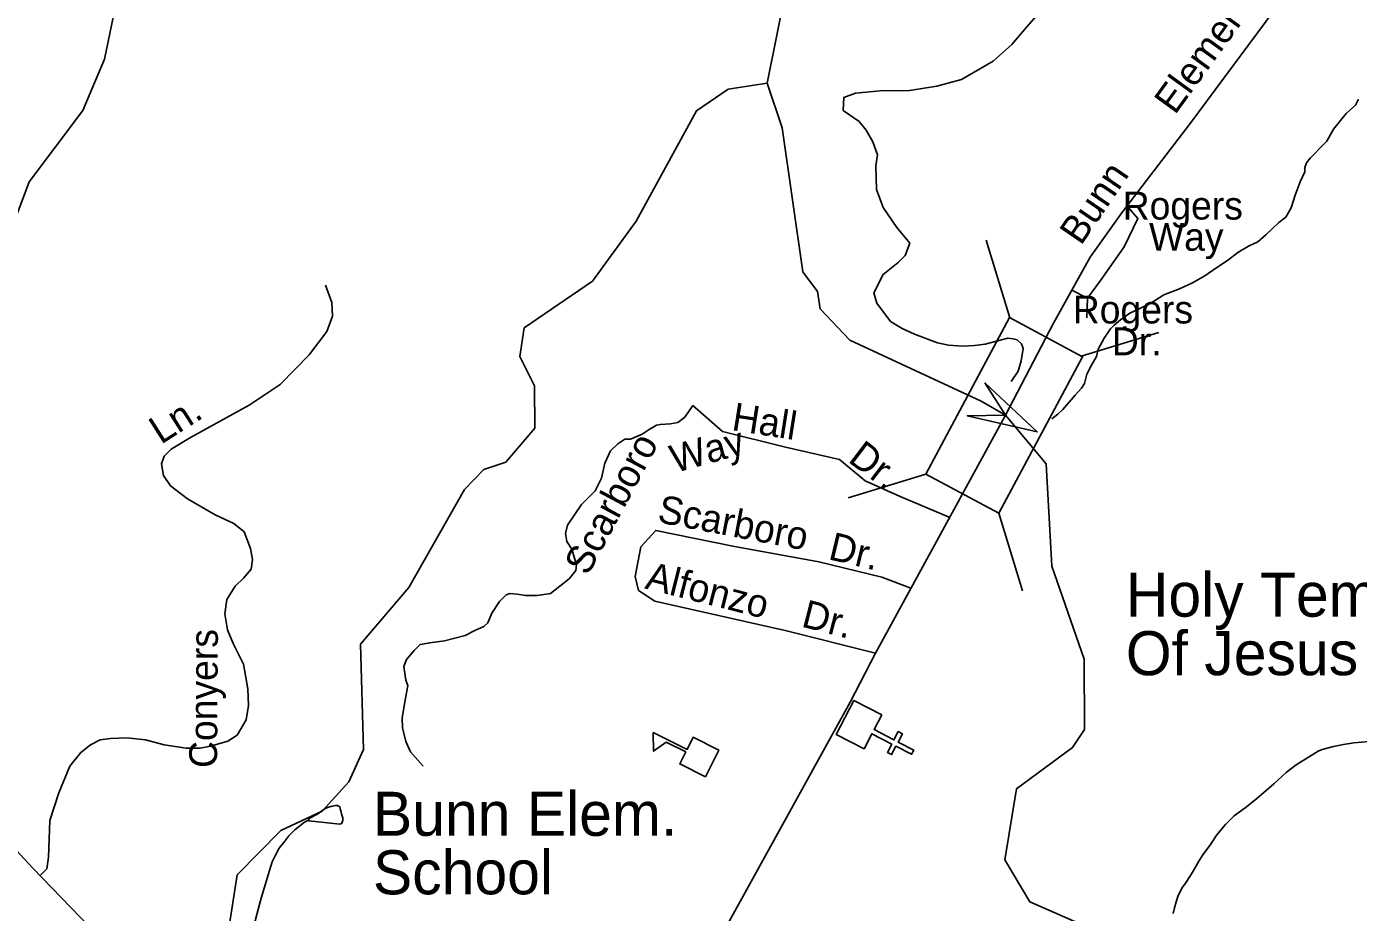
# Model space of a CAD drawing. Extents: x 2126262 to 2293712, y 749403 to 919119.
# Drawn here: x 2215516 to 2220053, y 797901 to 800917 of the extents above; entities that cross this region are included whole.
import ezdxf

# ---------------------------------------------------------------- set-up
doc = ezdxf.new("R2010")
doc.units = 0
for name, color, linetype in [('Exist Cultural Church CELL', 7, 'Continuous'), ('Exist Cultural Church Label', 7, 'Continuous'), ('Exist Cultural Educational Facility High CELL', 7, 'Continuous'), ('Exist Cultural Educational Facility High Label', 7, 'Continuous'), ('Exist Hydrographic Creek Single Shore', 7, 'Continuous'), ('Exist Hydrographic Misc Water Feature', 7, 'Continuous'), ('Exist Road Non-System Type 51', 7, 'Continuous'), ('Exist Road Non-System Type 51 Label', 7, 'Continuous'), ('Exist Road Secondary Structure Standard Bridge Attributed CELL', 7, 'Continuous'), ('Exist Road Secondary Structure Standard Bridge CELL', 7, 'Continuous'), ('Exist Road Secondary Type 51 Attributed', 7, 'Continuous'), ('Exist Road Secondary Type 51 Label', 7, 'Continuous')]:
    doc.layers.add(name, color=color, linetype=linetype)

msp = doc.modelspace()

# ---------------------------------------------------------------- linework, layer by layer
at = {"layer": 'Exist Cultural Church CELL'}
msp.add_lwpolyline([(2218429.2, 798574.1), (2218403.1, 798523.5), (2218470.8, 798488.5), (2218485.5, 798516.9), (2218499.7, 798509.6), (2218485, 798481.2), (2218538.4, 798453.6), (2218531.1, 798439.3), (2218477.6, 798466.9), (2218462.9, 798438.5), (2218448.7, 798445.8), (2218463.4, 798474.3), (2218395.8, 798509.2), (2218369.2, 798458.1), (2218274.6, 798506.9), (2218334.6, 798623)], close=True, dxfattribs=at)
at = {"layer": 'Exist Cultural Educational Facility High CELL'}
msp.add_lwpolyline([(2217828.9, 798362.8), (2217741.2, 798406.4), (2217761.7, 798447.6), (2217694.4, 798481), (2217651.8, 798449.7), (2217650.9, 798513.4), (2217765.9, 798456.2), (2217786.4, 798497.4), (2217874.1, 798453.8)], close=True, dxfattribs=at)
at = {"layer": 'Exist Hydrographic Creek Single Shore'}
for points in [[(2218039.5, 800724.1), (2218103.5, 801047.5), (2218194.3, 801232.6), (2218184.5, 801390.2), (2218151.5, 801446.7), (2218067.4, 801471.4), (2217419.5, 801235.5), (2217186.5, 801240.3), (2216969.4, 801290.6), (2216927.5, 801330.8)], [(2220191.3, 796697.5), (2219874.3, 796694.1), (2219799.2, 796761.4), (2219798.4, 796935.2), (2219588.2, 797100.2), (2219443.3, 797618.2), (2219192.3, 797823.5), (2218933.3, 797937.1), (2218848.4, 798079.9), (2218888.4, 798321.8), (2219079.3, 798462.2), (2219120.3, 798523.7), (2219119.3, 798763.2), (2219008.4, 799080.4), (2218989.3, 799428.4), (2218850.7, 799594.6), (2218767.8, 799642), (2218320.4, 799849), (2218219.4, 799956.1), (2218210.3, 800015.2), (2218160.5, 800081.9), (2218090.4, 800572.1), (2218039.5, 800724.1)]]:
    msp.add_lwpolyline(points, dxfattribs=at)
at = {"layer": 'Exist Hydrographic Misc Water Feature'}
for points in [[(2213880.4, 798569.4), (2213989.3, 798560.6), (2214130.4, 798662.7), (2214312.5, 798845.8), (2214536.4, 798890.4), (2214577.4, 799017.5), (2214801.3, 799216.3), (2214932.4, 799485.9), (2215181.5, 799634.9), (2215288.3, 799760.6), (2215525.4, 800388.8), (2215707.5, 800631.1), (2215781.5, 800806.7), (2215894.5, 801348.9), (2216043.4, 801490.2)], [(2218869.8, 799708.4), (2218893.6, 799744.5), (2218903.7, 799778.6), (2218911.2, 799820.6), (2218905.1, 799836.6), (2218891.1, 799850.5), (2218877, 799854.4), (2218859, 799856.2), (2218781.2, 799835.7), (2218745.2, 799831.4), (2218705.2, 799829.2), (2218657.2, 799832.8), (2218619.3, 799840.6), (2218541.1, 799870), (2218498.9, 799889.8), (2218458.7, 799913.5), (2218412.4, 799975.1), (2218402.1, 800011), (2218433.7, 800073.2), (2218485.4, 800113.6), (2218509.1, 800137.7), (2218524.9, 800179.8), (2218480.6, 800233.5), (2218434.1, 800301.2), (2218411.7, 800363), (2218409.3, 800442.9), (2218415, 800480.9), (2218398.6, 800524.8), (2218376.5, 800564.7), (2218352.3, 800594.4), (2218297.9, 800632.1), (2218299.8, 800676.1), (2218339.4, 800690.3), (2218423.4, 800698.9), (2218523.5, 800699.6), (2218617.2, 800714.3), (2218700.9, 800736.8), (2218808.7, 800799.5), (2218872.3, 800856), (2218923.8, 800916.3), (2218965.4, 800964.6)], [(2215023.4, 795977.3), (2215187.4, 796305.3), (2215799.3, 796915.9), (2215972.4, 797283), (2216169.4, 797620.1), (2216233.4, 798028.8), (2216382.5, 798179.9), (2216523.4, 798245.9), (2216614.4, 798345.7), (2216663.4, 798456.2), (2216653.4, 798814), (2216818.4, 799007.4), (2217007.5, 799341.4), (2217073.3, 799408.9), (2217148.4, 799433.6), (2217247.4, 799549.6), (2217246.4, 799694), (2217196.3, 799793.5), (2217211.3, 799891.5), (2217444.5, 800050.8), (2217592.5, 800254.4), (2217798.4, 800630.6), (2217906.5, 800703.8), (2218039.5, 800724.1)], [(2220053, 800670.2), (2220043.1, 800650.1), (2220011.3, 800621.9), (2219967.7, 800567.6), (2219945.9, 800527.5), (2219924.2, 800505.3), (2219902.5, 800483.1), (2219888.5, 800469.1), (2219876.4, 800453.1), (2219870.7, 800437), (2219870.7, 800423), (2219854.9, 800388.9), (2219837.5, 800342.8), (2219823.7, 800300.7), (2219805.9, 800268.6), (2219781.9, 800250.4), (2219760.2, 800230.3), (2219738.2, 800208.2), (2219710.3, 800184), (2219678.8, 800169.8), (2219642.7, 800147.5), (2219607, 800121.3), (2219567.2, 800095), (2219529.5, 800068.8), (2219487.4, 800044.5), (2219443.8, 800024.2), (2219389.8, 800003.8), (2219346, 799975.5), (2219308.2, 799957.3), (2219274.2, 799941.1), (2219242.4, 799918.8), (2219220.7, 799900.7), (2219208.8, 799888.6), (2219186.8, 799856.5), (2219167.1, 799818.4), (2219161.4, 799794.3), (2219143.8, 799764.2), (2219127.6, 799734.1), (2219120, 799702.1), (2219110.1, 799686), (2219088.2, 799661.9), (2219046.6, 799613.7), (2219028.7, 799597.5), (2219008.8, 799581.4)], [(2220089.9, 798483.2), (2220038, 798478.9), (2220002.1, 798472.7), (2219968.1, 798466.4), (2219930.1, 798456.2), (2219916.2, 798450), (2219840.7, 798403.5), (2219806.9, 798377.3), (2219765.1, 798339), (2219731.5, 798308.8), (2219707.5, 798288.6), (2219671.6, 798260.4), (2219630, 798230.1), (2219600.2, 798199.9), (2219570.5, 798165.7), (2219548.8, 798131.7), (2219522.9, 798097.5), (2219509, 798075.4), (2219495.2, 798049.3), (2219481.5, 798027.2), (2219463.7, 798001.1), (2219451.6, 797983), (2219437.8, 797955), (2219431.9, 797936.9), (2219426.1, 797916.9), (2219422.2, 797896.8)], [(2216477.1, 798216.4), (2216477.1, 798220.4), (2216485.1, 798224.5), (2216497.2, 798230.6), (2216505.2, 798234.6), (2216513, 798240.6), (2216526.9, 798250.8), (2216534.9, 798254.8), (2216544.9, 798258.9), (2216556.8, 798263), (2216568.9, 798265), (2216574.9, 798265.1), (2216579, 798263.1), (2216582.9, 798261.1), (2216584.9, 798253.2), (2216587, 798247.2)], [(2216587, 798247.2), (2216588.8, 798237.2), (2216591.1, 798229.2), (2216593.1, 798223.2), (2216593.1, 798215.2), (2216591.1, 798207.2), (2216589.2, 798203.2), (2216583.1, 798201.2), (2216477.1, 798212.4), (2216477.1, 798216.4)], [(2216289.7, 797855.3), (2216315.1, 797949.4), (2216327, 797987.5), (2216338.7, 798029.5), (2216352.2, 798073.7), (2216364.1, 798095.7), (2216376, 798119.8), (2216395.7, 798143.9), (2216409.6, 798162), (2216429.5, 798182.1), (2216463.1, 798208.3), (2216477.1, 798216.4)]]:
    msp.add_lwpolyline(points, dxfattribs=at)
at = {"layer": 'Exist Road Non-System Type 51'}
for p, q in [((2219076.9, 800019.4), (2219130.8, 799992.6)), ((2219130.8, 799992.6), (2219128, 799925.6))]:
    msp.add_line(p, q, dxfattribs=at)
for points in [[(2219130.8, 799992.6), (2219174, 800052.7), (2219255, 800167.2), (2219302.1, 800263.9), (2219264.8, 800305.6)], [(2216274.7, 799628.1), (2216380.2, 799698.5), (2216479.1, 799799.6), (2216538.5, 799878.8), (2216558.3, 799931.6), (2216556.1, 799977.8), (2216534.1, 800037.2)], [(2216270.3, 798662.7), (2216255, 798746.3), (2216219.8, 798816.6), (2216200, 798862.8), (2216191.2, 798917.8), (2216197.8, 798966.2), (2216226.4, 799012.3), (2216255, 799038.7), (2216281.3, 799069.5), (2216285.7, 799102.5), (2216279.1, 799139.9), (2216257.2, 799197.1), (2216222, 799225.7), (2216158.3, 799254.3), (2216063.8, 799309.2), (2216006.6, 799353.2), (2215982.4, 799388.4), (2215975.8, 799428), (2215984.6, 799454.4), (2216008.8, 799478.6), (2216074.7, 799518.2), (2216274.7, 799628.1)], [(2217786.3, 799627.4), (2217758.3, 799586.8), (2217734.1, 799569.2), (2217709.9, 799564.8), (2217674.7, 799562.6), (2217661.6, 799560.4)], [(2218659, 799246.4), (2218492.4, 799317.4), (2218372.3, 799370.4), (2218285.8, 799443.1), (2218101.6, 799485), (2217886.7, 799538), (2217786.3, 799627.4)], [(2217661.6, 799560.4), (2217637.4, 799545), (2217613.2, 799529.6), (2217573.6, 799512), (2217553.9, 799512)], [(2217553.9, 799512), (2217529.7, 799496.6), (2217505.5, 799472.4), (2217485.7, 799430.6), (2217474.7, 799380), (2217452.8, 799336.1), (2217406.6, 799289.9), (2217358.3, 799219.5), (2217351.7, 799190.9), (2217356.1, 799164.5), (2217373.6, 799138.1), (2217382.4, 799107.4), (2217389, 799085.4), (2217386.8, 799065.6), (2217364.9, 799037), (2217301.1, 798986.4), (2217255, 798979.8), (2217215.4, 798979.8), (2217186.8, 798984.2), (2217162.7, 798986.4), (2217149.5, 798982), (2217127.5, 798960), (2217100.5, 798920.4), (2217087.3, 798887.4), (2217074.1, 798874.2), (2217043.3, 798861), (2217010.3, 798843.5), (2216940, 798825.9), (2216889.5, 798819.3), (2216856.5, 798812.7), (2216836.7, 798792.9), (2216810.3, 798762.1), (2216801.6, 798737.9), (2216808.1, 798691.7), (2216814.7, 798674.1), (2216808.1, 798636.7), (2216801.6, 798597.1), (2216795, 798562), (2216797.2, 798529), (2216808.1, 798482.8), (2216823.5, 798447.6), (2216867.5, 798399.2)], [(2218407.8, 798784.1), (2218100.2, 798860.7), (2217656.5, 798961.2), (2217600.7, 798997.5), (2217589.5, 799045), (2217609, 799145.6), (2217659.3, 799201.5), (2217921.6, 799148.4), (2218214.7, 799095.3), (2218429.6, 799042.2), (2218528.5, 799005.5)], [(2215595.6, 798214.1), (2215626.4, 798308.6), (2215663.7, 798398.8), (2215701.1, 798445), (2215734.1, 798471.4), (2215767, 798488.9), (2215802.2, 798493.3), (2215857.2, 798495.5), (2215920.9, 798488.9), (2215984.6, 798471.4), (2216059.4, 798460.4), (2216107.7, 798460.4), (2216142.9, 798467), (2216202.2, 798484.6), (2216233, 798504.3), (2216263.8, 798557.1), (2216272.5, 798605.5), (2216270.3, 798662.7)], [(2215595.6, 798214.1), (2215591.2, 798088.7), (2215584.6, 798049.1), (2215561.9, 798026.4)]]:
    msp.add_lwpolyline(points, dxfattribs=at)
at = {"layer": 'Exist Road Secondary Structure Standard Bridge Attributed CELL'}
msp.add_lwpolyline([(2218780.3, 799703.8), (2218958.3, 799537.2), (2218720.8, 799592.4), (2218850.7, 799594.6)], close=True, dxfattribs=at)
at = {"layer": 'Exist Road Secondary Structure Standard Bridge CELL'}
for p, q in [((2218865.5, 799925.5), (2218785.3, 800189.6)), ((2219108.8, 799795.5), (2219372.9, 799875.6)), ((2218315.3, 799313), (2218579.4, 799393.1)), ((2218908.5, 798995.9), (2218828.4, 799260))]:
    msp.add_line(p, q, dxfattribs=at)
msp.add_lwpolyline([(2218579.4, 799393.1), (2218864.3, 799926.2), (2219113.3, 799793.1), (2218828.4, 799260)], close=True, dxfattribs=at)
at = {"layer": 'Exist Road Secondary Type 51 Attributed'}
for points in [[(2222224.4, 803918.1), (2221793.2, 803497.8), (2221674.6, 803401.4), (2220828.2, 802875.6), (2220678.9, 802756.8), (2220609.8, 802683.5), (2220519.1, 802562), (2220424.2, 802387.4), (2220291, 802057.1), (2220222.6, 801849), (2220113, 801546.6), (2220016.8, 801344.1), (2219938.6, 801205.9), (2219479.5, 800587.2), (2219250, 800286.2), (2219139.7, 800132.6), (2219014.8, 799907), (2218850.7, 799594.6)], [(2216710.6, 796551.6), (2216527.1, 796876.2), (2216282.7, 797281), (2215537.8, 798051.4), (2215396.9, 798202.2), (2215325.7, 798286), (2215082.2, 798630.3), (2214706.2, 799288.8), (2214369.2, 799871.9), (2214271.5, 800021.3), (2214190.5, 800131.6), (2213968, 800371.2), (2213635.2, 800714), (2213490, 800850.9), (2213319.8, 800997.5)], [(2218850.7, 799594.6), (2218407.8, 798784.1), (2218322, 798617.2), (2217869.2, 797796.7), (2217715.7, 797578.8), (2217637.5, 797492.2), (2217422.6, 797279.9), (2217237, 797080.2), (2217038.9, 796876.3), (2216710.6, 796551.6)]]:
    msp.add_lwpolyline(points, dxfattribs=at)

# ---------------------------------------------------------------- texts
at = {"layer": 'Exist Cultural Church Label'}
for s, p in [('Holy Temple', (2219260.9, 798907.9)), ('Of Jesus', (2219260.9, 798708.7))]:
    msp.add_text(s, height=150, dxfattribs=at).set_placement(p)
at = {"layer": 'Exist Cultural Educational Facility High Label'}
for s, p in [('Bunn Elem.', (2216696, 798161.8)), ('School', (2216696, 797962.5))]:
    msp.add_text(s, height=150, dxfattribs=at).set_placement(p)
at = {"layer": 'Exist Road Non-System Type 51 Label'}
for s, p in [('Rogers', (2219250.1, 800260.3)), ('Way', (2219339.6, 800154)), ('Rogers', (2219080.2, 799906.4)), ('Dr.', (2219213.3, 799797.8))]:
    msp.add_text(s, height=95, dxfattribs=at).set_placement(p)
for s, rotation, p in [('Ln.', 32.4967, (2215973.6, 799492.8)), ('Hall', 351.0186, (2217915.2, 799543.7)), ('Scarboro', 61.8535, (2217427.7, 799044.2)), ('Way', 15.6401, (2217724.4, 799396.6)), ('Dr.', 322.7586, (2218310.8, 799437.9)), ('Scarboro', 349.1457, (2217661.9, 799230.3)), ('Dr.', 346.504, (2218243.9, 799104.3)), ('Alfonzo', 345.8096, (2217619.2, 799004.5)), ('Dr.', 345.5309, (2218152, 798874.9)), ('Conyers', 89.6452, (2216164.9, 798392.5))]:
    msp.add_text(s, height=95, rotation=rotation, dxfattribs=at).set_placement(p)
at = {"layer": 'Exist Road Secondary Type 51 Label'}
for s, rotation, p in [('Elementary', 53.9852, (2219428.1, 800614.1)), ('Bunn', 55.7315, (2219107.9, 800169))]:
    msp.add_text(s, height=95, rotation=rotation, dxfattribs=at).set_placement(p)

doc.saveas('drawing.dxf')
